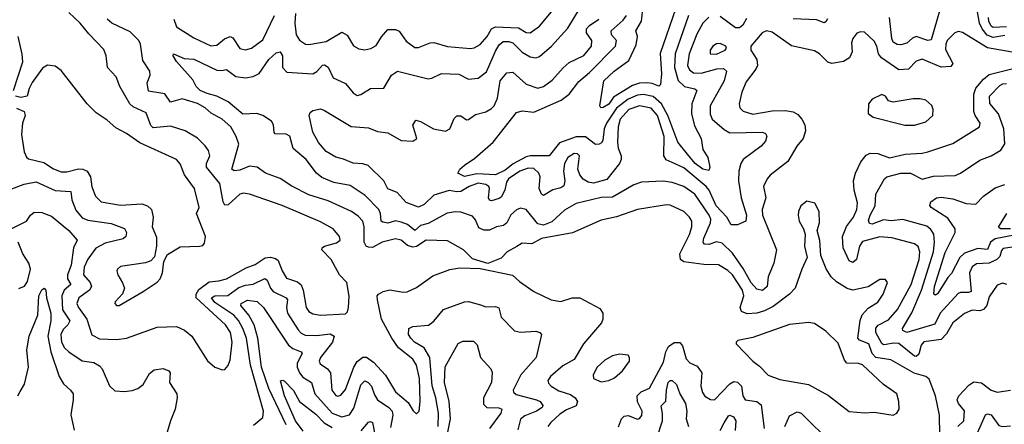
# Model space of a CAD drawing. Extents: x 1443846 to 1577407, y 839182 to 927291.
# Tile 390 of 535: x 1540990 to 1546113, y 885407 to 887513. Entities that reach past the tile are written whole.
import ezdxf

# ---------------------------------------------------------------- set-up
doc = ezdxf.new("R2010")
doc.units = 0

msp = doc.modelspace()

# ---------------------------------------------------------------- linework, layer by layer
at = {"layer": '0CON20XD'}
for points in [[(1546153.3, 887343.3), (1546025, 887366.5), (1545895, 887445.5), (1545875, 887451.1), (1545855, 887444.4), (1545816.2, 887405), (1545808.1, 887385), (1545807.3, 887357.3), (1545844.4, 887285), (1545835, 887270), (1545785, 887265.4), (1545685, 887306.8), (1545655, 887296.4), (1545614.1, 887255.9), (1545565, 887252.5), (1545474, 887314), (1545458.4, 887335), (1545450, 887375), (1545435, 887401.5), (1545385, 887448.1), (1545365, 887450), (1545345, 887442.5), (1545324.4, 887415), (1545317.9, 887392.1), (1545320.5, 887345), (1545306.9, 887315), (1545276.7, 887295), (1545215, 887284.3), (1545195, 887291.9), (1545151.5, 887335), (1545125, 887351.8), (1545006.2, 887376.2), (1544905, 887448.2), (1544875, 887455.6), (1544852.5, 887445), (1544793.8, 887375), (1544793.8, 887355), (1544825.3, 887305), (1544829.4, 887275), (1544820.9, 887255), (1544770.4, 887189.6), (1544746.5, 887135), (1544733.3, 887075), (1544737.1, 887055), (1544755, 887036.9), (1544805, 887021.8), (1544905, 887038.3), (1544975, 887039.7), (1545015, 887032.9), (1545039.4, 887019.4), (1545059.2, 886995), (1545074.6, 886965), (1545077.7, 886935), (1545066.5, 886895), (1545033.5, 886855), (1544986.9, 886775), (1544895, 886704.4), (1544878.9, 886685), (1544860, 886645), (1544872.7, 886585), (1544853.6, 886525), (1544855.3, 886495), (1544927.1, 886315), (1544913.6, 886245), (1544883.4, 886175), (1544879.1, 886125), (1544855, 886103.1), (1544825, 886110.6), (1544795, 886143.3), (1544755, 886218.4), (1544698, 886298), (1544645, 886349.3), (1544615, 886356.7), (1544575, 886343.2), (1544552.2, 886345), (1544546.2, 886355), (1544549, 886375), (1544584.8, 886455), (1544585.6, 886475), (1544577.2, 886495), (1544502, 886605), (1544445, 886645.3), (1544385, 886666.3), (1544338, 886672), (1544225, 886667.9), (1544185, 886652.7), (1544075, 886589.8), (1544015, 886588.1), (1543885, 886556), (1543825, 886521.5), (1543759, 886461), (1543715, 886444.1), (1543685, 886450.5), (1543625.6, 886525), (1543595, 886532.2), (1543575, 886523.3), (1543545, 886497.5), (1543524, 886456), (1543507.8, 886442.2), (1543470, 886435), (1543435, 886417.3), (1543405, 886417.2), (1543379.4, 886429.4), (1543361.8, 886471.8), (1543345, 886490.5), (1543285, 886510.4), (1543255, 886513.4), (1543213.2, 886506.8), (1543115, 886453), (1543075, 886441.7), (1543045, 886415.3), (1543007, 886447), (1542975, 886459.6), (1542944.8, 886465.2), (1542905, 886454.2), (1542879.2, 886459.2), (1542871.1, 886465), (1542867.5, 886505), (1542859.1, 886525), (1542788, 886598), (1542709.5, 886649.5), (1542625, 886666.2), (1542561.2, 886691.2), (1542534.4, 886714.4), (1542480, 886785), (1542412.7, 886842.7), (1542395, 886906), (1542376.4, 886916.4), (1542319.5, 886919.5), (1542314.2, 886925), (1542310.5, 886965), (1542300.5, 886985), (1542255.6, 887015), (1542224.4, 887024.4), (1542151.4, 887021.4), (1542074.9, 887084.9), (1542015.6, 887115.6), (1541965, 887128), (1541929.4, 887145), (1541908.6, 887165), (1541889.7, 887199.7), (1541805, 887295.6), (1541788.1, 887325), (1541790, 887335), (1541845, 887311.1), (1541895, 887308.1), (1542015, 887251.1), (1542042.3, 887247.7), (1542065, 887253.3), (1542115, 887217.1), (1542165, 887210), (1542205, 887217.7), (1542235, 887233.6), (1542285.4, 887305), (1542325, 887340.7), (1542345, 887345.5), (1542357.6, 887325), (1542357.1, 887265), (1542379.3, 887239.3), (1542515, 887231.9), (1542536.6, 887243.5), (1542565, 887276.4), (1542575, 887277.8), (1542595.4, 887265.4), (1542620.2, 887210.2), (1542685, 887180.5), (1542725, 887132), (1542745, 887118.8), (1542765, 887123.8), (1542815, 887155.6), (1542885, 887156), (1542925, 887224.2), (1542955.5, 887244.5), (1543114.5, 887205.5), (1543135, 887208.1), (1543185, 887232.3), (1543275, 887228.7), (1543325, 887202.7), (1543375, 887209.2), (1543419, 887241), (1543465, 887349.6), (1543485, 887381.3), (1543505, 887398.9), (1543535, 887399.1), (1543555, 887392.1), (1543604.1, 887344.1), (1543645, 887320.3), (1543675, 887313.8), (1543695, 887320.9), (1543756.5, 887375), (1543841.9, 887468.1), (1543905.2, 887574.8)], [(1542424.4, 887545), (1542420.5, 887495), (1542428.8, 887435), (1542445.7, 887405.7), (1542476, 887386), (1542495, 887383.8), (1542585, 887398.9), (1542665, 887448.9), (1542692.9, 887432.9), (1542726.7, 887376.7), (1542755, 887361.1), (1542785, 887356.8), (1542816.9, 887363.1), (1542845, 887378.2), (1542873.1, 887423.1), (1542905, 887462), (1542945, 887462.2), (1542965, 887453.8), (1543001.1, 887401.1), (1543045, 887367.5), (1543065, 887368.2), (1543125, 887391.8), (1543145, 887393.9), (1543215, 887372.7), (1543335, 887363.1), (1543355, 887366.2), (1543385, 887383.8), (1543422.4, 887425), (1543445, 887464.7), (1543465, 887476.1), (1543585, 887471.3), (1543625, 887447.1), (1543645, 887445.4), (1543695, 887478.8), (1543774, 887575)], [(1544419.4, 887620.6), (1544322.9, 887337.1), (1544328.8, 887231.2), (1544324.4, 887175), (1544315, 887166.7), (1544281.1, 887181.1), (1544254.4, 887184.4), (1544215, 887182.5), (1544178.9, 887171.1), (1544079.7, 887110.3), (1544055, 887073.1), (1544025, 887055.6), (1544013.3, 887055), (1544009.2, 887065), (1544030, 887195), (1544082.2, 887245), (1544159.2, 887300.8), (1544197.9, 887382.1), (1544203.8, 887425), (1544196, 887455), (1544225.1, 887504.9), (1544233.1, 887585)], [(1545779.7, 887570.3), (1545732, 887408), (1545715, 887403.9), (1545655, 887425.3), (1545635, 887417.3), (1545605, 887390.4), (1545575, 887381.6), (1545555, 887384.2), (1545535, 887396.4), (1545527.8, 887415), (1545515.3, 887525)], [(1546115, 887431.6), (1546055, 887419.9), (1546023.2, 887433.2), (1545998, 887465), (1545984, 887495), (1545963.2, 887613.2)], [(1540935, 886627.8), (1541012.4, 886657.6), (1541075, 886668.6), (1541175, 886623.9), (1541255, 886619.4), (1541261.8, 886575), (1541282, 886522), (1541315, 886482.4), (1541345, 886469.4), (1541465, 886451.4), (1541535, 886426.5), (1541546.2, 886405), (1541541.5, 886385), (1541527.4, 886372.6), (1541435, 886349.8), (1541386.1, 886323.9), (1541345, 886266), (1541324.7, 886224.7), (1541320.8, 886185), (1541356.9, 886145), (1541363.8, 886125), (1541352.3, 886105), (1541297.5, 886065), (1541287.6, 886035), (1541295.3, 886015), (1541338.2, 885955), (1541365, 885872.9), (1541405, 885852.7), (1541495, 885847.7), (1541545, 885855.6), (1541705, 885913.3), (1541805.3, 885915.3), (1541846.7, 885896.7), (1541885.4, 885865.4), (1541967.3, 885737.3), (1542005, 885704), (1542045, 885691.2), (1542057.3, 885692.7), (1542075, 885713.3), (1542085, 885742.5), (1542095.3, 885835), (1542085.8, 885885), (1542060.5, 885925), (1541907.4, 886065), (1541907.5, 886085), (1541921.8, 886108.2), (1541975, 886149.4), (1542025, 886153), (1542065, 886164.4), (1542168.9, 886221.1), (1542215, 886239.4), (1542267, 886273), (1542295, 886277.7), (1542320.8, 886270.8), (1542335, 886259.6), (1542355.3, 886205), (1542378.5, 886168.5), (1542435, 886148.1), (1542453.8, 886133.8), (1542464.8, 886105), (1542480.5, 886015), (1542495, 885994.3), (1542515, 885981.9), (1542555, 885975.5), (1542685, 885982), (1542695, 885992.5), (1542701.4, 886015), (1542703.8, 886073.8), (1542691.9, 886145), (1542653.1, 886185), (1542610, 886265), (1542562, 886315), (1542564, 886325), (1542576.2, 886335), (1542638.1, 886351.9), (1542657.1, 886365), (1542652.9, 886385), (1542620, 886425), (1542555, 886460.9), (1542355, 886546.6), (1542184.6, 886605.4), (1542155, 886610.4), (1542135, 886604.6), (1542075, 886549.6), (1542057.6, 886547.6), (1542049.2, 886565), (1542030.5, 886660.5), (1541961.6, 886745), (1541960.8, 886765), (1541979.2, 886805), (1541971.8, 886831.8), (1541955, 886855.8), (1541915, 886896.9), (1541851.2, 886935), (1541775, 886958.9), (1541685, 886950.3), (1541672.8, 886962.8), (1541648.1, 887028.1), (1541579.5, 887059.5), (1541562.9, 887075), (1541510, 887165), (1541491.1, 887215), (1541446.5, 887265), (1541440, 887325), (1541427.1, 887357.1), (1541349.4, 887439.4), (1541305, 887495.8), (1541245, 887550)], [(1541791.6, 887515), (1541805.4, 887475), (1541895, 887417.8), (1541985, 887376.2), (1542015, 887380.4), (1542055, 887412.8), (1542085, 887426.2), (1542099.1, 887419.1), (1542135, 887362.9), (1542165, 887356.8), (1542195, 887364), (1542255, 887407.8), (1542315.2, 887534.8)], [(1544575, 887526.7), (1544545, 887495.4), (1544512.8, 887437.2), (1544473.4, 887335), (1544465, 887274), (1544475, 887251.3), (1544495, 887236.2), (1544534.8, 887234.8), (1544617.1, 887257.1), (1544651.3, 887258.7), (1544668, 887245), (1544654.8, 887195), (1544583.1, 887065), (1544582, 887022), (1544592.5, 886995), (1544655, 886940.8), (1544684.8, 886924.8), (1544855, 886926.8), (1544870.4, 886920.4), (1544877.3, 886907.3), (1544869.8, 886880.2), (1544848.1, 886855), (1544753.6, 886785), (1544741.5, 886765), (1544731.1, 886725), (1544729.2, 886675), (1544744.6, 886585.4), (1544771.4, 886495), (1544768.4, 886465), (1544725.3, 886445.3), (1544691.4, 886445), (1544670, 886485), (1544613.8, 886545), (1544576.7, 886625), (1544561.4, 886645), (1544445, 886741.7), (1544385, 886770.2), (1544353.7, 886783.7), (1544341.3, 886805), (1544342.3, 886905), (1544308.9, 887015), (1544275, 887052.3), (1544215, 887064.5), (1544158.9, 887045), (1544114.5, 886995), (1544103.3, 886955), (1544100.4, 886875), (1544104, 886845), (1544118.7, 886805), (1544118.5, 886785), (1544110.8, 886765), (1544045, 886680.5), (1543975, 886662.4), (1543948.1, 886668.1), (1543922.4, 886682.4), (1543904.8, 886704.8), (1543894.7, 886735), (1543902.1, 886805), (1543892, 886815), (1543875, 886815.9), (1543842.2, 886795), (1543824.7, 886765), (1543819.4, 886725), (1543826.5, 886673.5), (1543820.8, 886649.1), (1543805, 886638.7), (1543763.3, 886626.7), (1543715, 886598.5), (1543705, 886604.4), (1543693.3, 886635), (1543697.4, 886695), (1543691.7, 886715), (1543665, 886737.6), (1543635, 886739.5), (1543591.2, 886725), (1543533.5, 886685), (1543522.7, 886667.3), (1543513.5, 886625), (1543495, 886588.8), (1543485, 886581.5), (1543445, 886570), (1543435, 886573.3), (1543429.3, 886585), (1543434.1, 886634.1), (1543430, 886645), (1543415.7, 886655.7), (1543375, 886662), (1543329.1, 886645), (1543285, 886618.8), (1543265, 886616.4), (1543225, 886624.8), (1543145, 886598.9), (1543095, 886550.4), (1543065, 886537.9), (1543001.1, 886561.1), (1542954.1, 886614.1), (1542905, 886632.1), (1542884.4, 886674.4), (1542803.4, 886753.4), (1542775, 886763.3), (1542725, 886766.4), (1542675, 886787.7), (1542635, 886796.7), (1542585, 886827.3), (1542545, 886873.6), (1542515, 886928.1), (1542496.2, 887015), (1542500.6, 887029.4), (1542515, 887039.6), (1542555, 887049.4), (1542575, 887040), (1542715, 886957.9), (1542805, 886949.6), (1542851.4, 886931.4), (1542905, 886924.7), (1542975, 886884.5), (1543035, 886881.4), (1543055.4, 886895), (1543035.8, 886964.2), (1543050.6, 886989.4), (1543075, 886983.5), (1543142.9, 886945), (1543205, 886932), (1543227.7, 886945), (1543250.9, 886999.1), (1543265, 887013.1), (1543285, 887011.9), (1543315, 886991.4), (1543325, 886992.9), (1543361.2, 887018.8), (1543415, 887033.8), (1543445, 887050), (1543458.9, 887065), (1543475, 887104), (1543490, 887195), (1543525, 887236.4), (1543555, 887239.5), (1543625, 887176.6), (1543686, 887156), (1543715, 887165.3), (1543761, 887199), (1543816.8, 887263.2), (1543849.4, 887290.6), (1543925, 887325.9), (1543965.2, 887374.8), (1543966.4, 887405), (1543938.9, 887445), (1543938.3, 887465), (1543955, 887483.4), (1544003.8, 887515)], [(1544469, 887535), (1544400.8, 887335), (1544397.3, 887265), (1544416.5, 887196.5), (1544449.6, 887165), (1544503.3, 887153.3), (1544513.3, 887145), (1544486.2, 887075), (1544485.3, 887025), (1544500.7, 886960.7), (1544535.9, 886895), (1544545, 886838), (1544570, 886795), (1544580.5, 886745), (1544575, 886728.1), (1544543.8, 886735), (1544505, 886763.9), (1544463.8, 886813.8), (1544414.8, 886874.8), (1544362.3, 887015), (1544329.3, 887075), (1544285, 887113.5), (1544235, 887124), (1544205, 887119.9), (1544155, 887099.9), (1544095, 887052.2), (1544042.9, 886975), (1544031, 886945), (1544023.1, 886885), (1544017.6, 886872.4), (1544005.4, 886864.6), (1543985, 886863.5), (1543933.4, 886903.4), (1543885, 886902.7), (1543798.8, 886871.2), (1543745, 886803.6), (1543646.2, 886803.8), (1543625, 886799), (1543556.7, 886763.3), (1543515, 886730.2), (1543465, 886705.8), (1543368.7, 886711.3), (1543305, 886696.2), (1543270, 886715), (1543280, 886735), (1543303.3, 886755), (1543357.4, 886792.6), (1543452.5, 886875), (1543575, 887030), (1543605, 887038.9), (1543665, 887032.4), (1543806.7, 887095), (1543849.1, 887125), (1543898.9, 887191.1), (1543955, 887238), (1544090.6, 887375), (1544094.7, 887405), (1544069.7, 887435), (1544067.5, 887455), (1544129.4, 887510.6), (1544146.5, 887535)], [(1544771.5, 887518.5), (1544752.2, 887485), (1544735, 887470.8), (1544715, 887470.5), (1544635, 887530.5)], [(1546125, 887475.1), (1546055, 887472.7), (1546045, 887478.9), (1546032.6, 887505), (1546030.9, 887525)], [(1545779.3, 885250.7), (1545775.5, 885455), (1545755.7, 885555.7), (1545721.7, 885641.7), (1545703.8, 885655), (1545643.2, 885673.2), (1545522.1, 885742.1), (1545444.1, 885754.1), (1545426.1, 885775), (1545407.8, 885825), (1545359.1, 885845), (1545350.3, 885855), (1545362.5, 885947.5), (1545373.2, 885976.8), (1545405, 886010.9), (1545455, 886042.9), (1545482.9, 886085), (1545505.8, 886145), (1545495, 886161.2), (1545465, 886160), (1545405, 886122.5), (1545325, 886104.4), (1545295, 886113.5), (1545239.3, 886149.3), (1545212.2, 886175), (1545185.9, 886215.9), (1545158.5, 886285), (1545153, 886363), (1545140, 886415), (1545150.6, 886455), (1545149.5, 886515), (1545127.5, 886557.5), (1545085, 886568), (1545054.2, 886545), (1545041.4, 886515), (1545040, 886495), (1545045.8, 886465), (1545068, 886425), (1545076.7, 886395), (1545072.9, 886335), (1545087.1, 886275), (1545058.9, 886215), (1545024, 886115), (1544995.5, 886084.5), (1544909.4, 886020.6), (1544865, 885997.4), (1544825.1, 885984.9), (1544775, 885981.6), (1544745, 885994.6), (1544738.7, 886015), (1544747.8, 886042.2), (1544757.1, 886075), (1544751.1, 886105), (1544698.6, 886185), (1544675, 886207.9), (1544625, 886236.5), (1544548.9, 886238.9), (1544445, 886253.3), (1544427.9, 886265), (1544424.3, 886295), (1544475, 886395.7), (1544486.8, 886435), (1544486.7, 886465), (1544475.7, 886485.7), (1544445, 886513.8), (1544375, 886548.2), (1544355, 886549.6), (1544205, 886524.6), (1544095, 886486.9), (1544015, 886470.4), (1543866.5, 886403.5), (1543705, 886374.6), (1543655, 886346.4), (1543605, 886350), (1543577.1, 886332.9), (1543526, 886304), (1543495, 886271.4), (1543425, 886244.5), (1543345, 886268.8), (1543298.8, 886315), (1543215, 886361.1), (1543105, 886365.4), (1543055, 886333), (1543035, 886329.6), (1543008.4, 886338.4), (1542975, 886365.3), (1542945, 886372.9), (1542875, 886354.7), (1542825, 886327.9), (1542805, 886329), (1542792.2, 886335), (1542782.3, 886355), (1542781.4, 886435), (1542775, 886464.3), (1542751.1, 886491.1), (1542716.7, 886515), (1542595, 886570.3), (1542495, 886601.2), (1542405, 886646.9), (1542345, 886686.2), (1542269.2, 886715), (1542225, 886745.6), (1542185, 886750.4), (1542135, 886730.4), (1542106.4, 886726.4), (1542093.3, 886735), (1542130, 886865), (1542116.9, 886905), (1542088.2, 886955), (1542043.8, 886995), (1541986.2, 887026.2), (1541955, 887054.7), (1541915, 887077.6), (1541835, 887100.4), (1541775, 887084.5), (1541745, 887127.5), (1541660.6, 887140.6), (1541653.4, 887185), (1541668.7, 887225), (1541667.5, 887245), (1541630.9, 887300.9), (1541618.2, 887385), (1541608.9, 887405), (1541565, 887450), (1541468.5, 887495), (1541444.6, 887515)], [(1545192.6, 887517.4), (1545185, 887501.4), (1545175, 887496.5), (1545135, 887511.9), (1545015, 887518.2)], [(1540957.1, 887145), (1541005.7, 887294.3), (1541003, 887333), (1540981.2, 887425)], [(1544615, 887333.3), (1544660.8, 887355), (1544667.1, 887365), (1544664, 887375), (1544635, 887389.5), (1544615, 887387.3), (1544595.7, 887375), (1544582.5, 887355), (1544582.5, 887335), (1544615, 887333.3)], [(1540972.6, 887052.6), (1541012.2, 887035), (1541018.2, 887015), (1541004.1, 886975), (1540999.7, 886915), (1541012.1, 886825), (1541025, 886797.5), (1541035, 886789.4), (1541115, 886770.4), (1541165, 886736.2), (1541205, 886720.8), (1541235, 886721.8), (1541295, 886737.3), (1541318.8, 886735), (1541340, 886725), (1541358.5, 886695), (1541365, 886643.3), (1541384.4, 886595), (1541414.2, 886564.2), (1541515, 886547.7), (1541625, 886553.8), (1541654, 886545), (1541675.4, 886525.4), (1541683.5, 886485), (1541678.1, 886435), (1541701.2, 886381.2), (1541702, 886335), (1541691.2, 886278.8), (1541671.7, 886258.3), (1541645, 886247.1), (1541515, 886228.1), (1541498, 886215), (1541495.8, 886205), (1541500, 886185), (1541525, 886143.8), (1541534.3, 886115), (1541524.4, 886085.6), (1541486.2, 886045), (1541484, 886035), (1541493.3, 886025), (1541506.7, 886025), (1541632, 886098), (1541705, 886147.5), (1541720.8, 886165), (1541732.5, 886195), (1541739.4, 886255), (1541758.9, 886291.1), (1541825, 886331.1), (1541926, 886334), (1541942.5, 886337.5), (1541950.7, 886349.3), (1541956.7, 886385), (1541908.8, 886505), (1541923.3, 886535), (1541899.5, 886635), (1541846.7, 886705), (1541825, 886762.5), (1541804.7, 886784.7), (1541615, 886872.1), (1541545, 886920.4), (1541489.9, 886949.9), (1541445, 886990), (1541387.9, 887027.9), (1541340, 887075), (1541205, 887248), (1541175, 887270.8), (1541135, 887276), (1541108.8, 887261.2), (1541054.2, 887185.8), (1541038.8, 887155), (1541028.8, 887115), (1540995, 887107.7), (1540967.5, 887115)], [(1546125.4, 886135.4), (1546105, 886141.1), (1546075, 886131.2), (1546035, 886070.8), (1546021.8, 886025), (1546005, 886004.5), (1545985, 885997.5), (1545945, 886000.9), (1545906.4, 885983.6), (1545845.5, 885935), (1545812.4, 885877.6), (1545785, 885848.8), (1545694.1, 885835.9), (1545680.4, 885819.6), (1545668, 885772), (1545655, 885760), (1545645, 885762.5), (1545565, 885827.5), (1545535, 885829.8), (1545498.4, 885821.6), (1545485, 885820.3), (1545475, 885828.2), (1545445.3, 885885), (1545445, 885907.5), (1545456.9, 885923.1), (1545509.8, 885950.2), (1545557.5, 886005), (1545628.8, 886135), (1545670.4, 886265), (1545674.2, 886305), (1545665, 886332.2), (1545645, 886347.2), (1545528, 886378), (1545465, 886383.3), (1545375, 886358.2), (1545360.2, 886335), (1545344.6, 886265), (1545325, 886250), (1545305, 886257.5), (1545275.3, 886325), (1545271.4, 886385), (1545292.6, 886437.4), (1545328.1, 886485), (1545344.8, 886525), (1545349.3, 886559.3), (1545331.3, 886625), (1545328.1, 886675), (1545338.2, 886715), (1545367.1, 886772.9), (1545395, 886807.9), (1545415, 886818.6), (1545455, 886815.8), (1545515, 886794.3), (1545596.8, 886813.2), (1545685, 886818.2), (1545715, 886825.4), (1545845, 886868.9), (1545984.2, 886955), (1545988.1, 886975), (1545960.7, 887015), (1545954.3, 887035), (1545955.2, 887125), (1545964.1, 887155.9), (1546005, 887203.6), (1546035, 887228.5), (1546180, 887265)], [(1546215, 886336.9), (1546107.4, 886322.6), (1546098, 886312), (1546090, 886280), (1546073.3, 886265), (1546035, 886246), (1545967.8, 886242.3), (1545945, 886227.1), (1545932.4, 886195), (1545941.2, 886098.8), (1545927.5, 886092.5), (1545885, 886093.8), (1545872.7, 886087.3), (1545778.7, 885985), (1545752.3, 885927.7), (1545605, 885885.3), (1545585.5, 885895), (1545583.9, 885905), (1545632.6, 885987.4), (1545682.7, 886105), (1545744.5, 886304.5), (1545750.2, 886355), (1545745.9, 886395.9), (1545731.4, 886421.4), (1545709, 886439), (1545585, 886473), (1545525, 886466.7), (1545485, 886471.7), (1545425, 886448), (1545411.5, 886451.5), (1545407.1, 886467.1), (1545415, 886495.5), (1545441.2, 886545), (1545444.6, 886605.4), (1545490, 886685), (1545502, 886695), (1545575, 886713.6), (1545625, 886713.9), (1545685, 886683.8), (1545745, 886698.1), (1545857.5, 886702.5), (1545885.3, 886714.7), (1545985, 886781.1), (1546045, 886803.6), (1546095, 886834.5), (1546115, 886866.7), (1546110.4, 886945), (1546083.2, 887023.2), (1546037.6, 887077.6), (1546035.6, 887115), (1546089.5, 887170.5), (1546105, 887179.6), (1546125, 887181.5)], [(1545595, 886963.3), (1545645, 886963.6), (1545705, 886981.9), (1545740.8, 887015), (1545742, 887045), (1545735.9, 887065.9), (1545704.2, 887094.2), (1545675, 887101.4), (1545638.8, 887101.2), (1545535, 887083.2), (1545511.2, 887091.2), (1545494.2, 887115), (1545475, 887123.1), (1545425, 887098.8), (1545406.2, 887075), (1545403.8, 887025), (1545430, 887005), (1545595, 886963.3)], [(1545818.7, 886171.3), (1545765, 886086.7), (1545755, 886080), (1545746.2, 886085), (1545750, 886125), (1545805, 886301.5), (1545857.9, 886405), (1545858, 886425), (1545819.5, 886479.5), (1545732.5, 886535), (1545725.7, 886545.7), (1545730, 886565), (1545760.8, 886585), (1545785, 886588.8), (1545845, 886580.8), (1545915, 886557.1), (1545965, 886553.1), (1546005, 886594.5), (1546065, 886637.1), (1546115, 886654.7)], [(1540928, 886415), (1541025.4, 886464.6), (1541045.6, 886495), (1541065, 886510.9), (1541105, 886509.6), (1541155, 886490), (1541245, 886415.4), (1541289.4, 886365), (1541268.8, 886325), (1541258, 886235), (1541238.8, 886185), (1541239, 886165), (1541255.8, 886135), (1541221.2, 886105), (1541209.3, 886075), (1541212.3, 886002.3), (1541250.8, 885945), (1541240.7, 885925), (1541215, 885900), (1541203.7, 885875), (1541207.4, 885835), (1541222.9, 885805), (1541245, 885783.8), (1541315, 885737.9), (1541375, 885727.9), (1541405, 885711.1), (1541418.2, 885695), (1541457.2, 885607.2), (1541485, 885580.8), (1541535, 885577.8), (1541575, 885582.7), (1541605, 885593.8), (1541632.5, 885615), (1541665, 885671.1), (1541689.2, 885690.8), (1541736.8, 885696.8), (1541766.2, 885685), (1541772, 885675), (1541768.7, 885625), (1541806.5, 885565), (1541808.9, 885545), (1541798.9, 885485), (1541774.4, 885425), (1541736.7, 885295)], [(1546145.4, 886425), (1546092.5, 886425), (1546082.9, 886432.9), (1546126.6, 886503.4)], [(1546165, 886391.9), (1546065, 886371.9), (1546041.2, 886355), (1546025, 886316), (1545975, 886322.2), (1545905, 886297.6), (1545882, 886275), (1545837.5, 886192.5), (1545818.7, 886171.3)], [(1540985, 886114.4), (1541013.9, 886126.1), (1541030.4, 886149.6), (1541046.6, 886215), (1541037, 886245), (1541005.3, 886295), (1540982.5, 886355)], [(1542207, 885403), (1542255, 885442), (1542259.1, 885475), (1542191.4, 885715), (1542169.3, 885855), (1542151, 885905), (1542127.5, 885947.5), (1542104.2, 885974.2), (1542005, 886041.2), (1541988.2, 886065), (1542004.5, 886075.5), (1542072, 886078), (1542130.6, 886119.4), (1542165, 886131.2), (1542205, 886136.1), (1542265, 886166.6), (1542277, 886157), (1542293.9, 886115), (1542308.2, 886098.1), (1542376.8, 886065), (1542382.4, 886055), (1542377.8, 886015), (1542383.9, 885985), (1542438.8, 885898.8), (1542455, 885880.8), (1542475, 885870.9), (1542535, 885870), (1542605, 885878.3), (1542626.4, 885866.4), (1542617.3, 885835), (1542554.7, 885755), (1542547.5, 885735), (1542552.4, 885722.4), (1542591.8, 885695), (1542606.5, 885675), (1542614.1, 885585), (1542635, 885557.7), (1542645, 885554), (1542661.2, 885558.8), (1542685, 885587.5), (1542727.5, 885705), (1542745, 885734.7), (1542775, 885756.7), (1542795, 885756.4), (1542830.6, 885730.6), (1542892.3, 885662.3), (1542945, 885576.2), (1543010.3, 885520.2), (1543036.6, 885476.6), (1543055, 885461.2), (1543068.1, 885475), (1543073.9, 885526.1), (1543069.8, 885645), (1543054.8, 885714.8), (1543035, 885746.6), (1542960.3, 885805), (1542925.4, 885855.4), (1542872.5, 885955), (1542850.8, 886055), (1542850, 886075), (1542855.8, 886085), (1542880.9, 886099.1), (1542915, 886107.3), (1542985, 886094.2), (1543005, 886097.1), (1543055, 886118.6), (1543140, 886180), (1543227.5, 886212.5), (1543279.4, 886220.6), (1543385, 886218.8), (1543553.1, 886183.1), (1543589.7, 886149.7), (1543665, 886098.6), (1543755, 886055.7), (1543805, 886046.9), (1543865, 886064.6), (1543905, 886064.5), (1544008.9, 886008.9), (1544023.1, 885985), (1544023.3, 885955), (1544016.7, 885935), (1543924.1, 885825.9), (1543875, 885744.4), (1543815, 885711.5), (1543751.4, 885655), (1543737.1, 885635), (1543740.6, 885620.6), (1543755.6, 885605), (1543795, 885582), (1543855, 885561.7), (1543879.2, 885545), (1543892.5, 885525), (1543885, 885502.9), (1543835, 885482), (1543800.2, 885459.8), (1543753.2, 885416.8), (1543738.5, 885395)], [(1540979.3, 885555), (1540991.8, 885578.2), (1541014.2, 885615.8), (1541036.2, 885705), (1541026.8, 885795), (1541039.6, 885865), (1541083.3, 885975), (1541090, 886075), (1541105, 886106.9), (1541116.4, 886116.4), (1541125.9, 886105.9), (1541128.4, 886065), (1541152.2, 885985), (1541152.4, 885945), (1541135.9, 885865), (1541151.6, 885785), (1541195.3, 885655), (1541218.2, 885618.2), (1541254.6, 885584.6), (1541267.1, 885565), (1541268.1, 885535), (1541255.5, 885455.5), (1541272.8, 885377.2)], [(1542376.8, 885405), (1542286.6, 885593.4), (1542248.6, 885705), (1542229, 885855), (1542208.9, 885925), (1542182.7, 885975), (1542140.4, 886025), (1542142.9, 886035), (1542175, 886053.4), (1542225.5, 886045.5), (1542258.8, 886015), (1542389, 885819), (1542411.2, 885801.2), (1542454.6, 885784.6), (1542459.1, 885775), (1542433.8, 885725), (1542434.2, 885705), (1542445.5, 885675.5), (1542463, 885653), (1542508.2, 885625), (1542525.8, 885565), (1542615, 885464.4), (1542665, 885446), (1542705, 885456), (1542728.2, 885491.8), (1542765, 885612.7), (1542785, 885633.8), (1542803.5, 885625), (1542820.3, 885605), (1542835, 885560.5), (1542851.6, 885535), (1542910.3, 885495), (1542927.9, 885475), (1542930.5, 885455), (1542919.5, 885389.5)], [(1543167, 885395), (1543169.2, 885465), (1543155.2, 885545), (1543136.5, 885606.5), (1543123.9, 885755), (1543094.2, 885804.2), (1543044.7, 885835), (1543024.7, 885855), (1543013.1, 885875), (1543014.2, 885905), (1543035, 885916.4), (1543117.2, 885922.8), (1543145, 885944.5), (1543195, 886004.5), (1543305, 886044.5), (1543325, 886045.5), (1543388, 886028), (1543415, 886018.8), (1543465, 886020), (1543482.9, 886012.9), (1543495.6, 885965), (1543565, 885893.2), (1543595, 885887.1), (1543675, 885890.9), (1543696.7, 885885), (1543704, 885875), (1543677.1, 885755), (1543598, 885665), (1543557.9, 885585), (1543559.5, 885575), (1543572.6, 885562.6), (1543678.1, 885535), (1543697.5, 885525), (1543712.5, 885505), (1543709.1, 885495), (1543679.6, 885475), (1543618.6, 885451.4), (1543595.6, 885434.4), (1543581.5, 885378.5)], [(1545535, 885453.8), (1545554.3, 885465), (1545566.5, 885485), (1545564.4, 885525.6), (1545553.5, 885565), (1545484.4, 885615), (1545375, 885717.2), (1545355, 885723.3), (1545293.1, 885725), (1545281.4, 885741.4), (1545248.5, 885828.5), (1545185, 885892.5), (1545125, 885931.5), (1545095, 885937.3), (1544995, 885927.3), (1544805, 885859.5), (1544726.7, 885843.3), (1544717.5, 885835), (1544717.5, 885825), (1544804, 885735), (1544840, 885710), (1544885, 885662.3), (1544945, 885640.9), (1545093.6, 885613.6), (1545197.7, 885557.7), (1545305, 885473.7), (1545385, 885467.3), (1545435, 885470.4), (1545535, 885453.8)], [(1543206.1, 885305), (1543230.7, 885435), (1543224.4, 885525), (1543200.2, 885625), (1543204.1, 885705.9), (1543271.7, 885828.3), (1543295, 885840), (1543350.3, 885840.3), (1543369.8, 885819.8), (1543388, 885755), (1543441.2, 885695), (1543447.3, 885677.3), (1543445.4, 885625), (1543403.8, 885545), (1543402.2, 885512.2), (1543420, 885495), (1543482, 885492), (1543498.9, 885485), (1543494, 885465), (1543435, 885384.5)], [(1544105, 885394), (1544120.5, 885435), (1544135, 885449.5), (1544155, 885452.1), (1544205, 885434.4), (1544215, 885437.5), (1544227.4, 885452.6), (1544228.9, 885475), (1544203.9, 885523.9), (1544201.9, 885555), (1544223.2, 885576.8), (1544266.2, 885595), (1544339, 885731), (1544351.9, 885785), (1544365, 885811.5), (1544395, 885833.3), (1544425, 885832.2), (1544438.7, 885815), (1544457.4, 885747.4), (1544476.4, 885726.4), (1544515, 885709.2), (1544539.7, 885675), (1544533.2, 885605), (1544542.6, 885572.6), (1544555, 885554.3), (1544585, 885535.6), (1544605, 885534.5), (1544685, 885617.9), (1544705, 885630.5), (1544725, 885626.7), (1544744.7, 885604.7), (1544751.8, 885555), (1544764.4, 885535), (1544825, 885526), (1544847.6, 885507.6), (1544864.2, 885385)], [(1544015, 885627.5), (1544055, 885634.5), (1544085, 885648.1), (1544126.9, 885685), (1544162, 885735), (1544163.3, 885755), (1544155, 885767.5), (1544111.2, 885771.2), (1544075, 885763.6), (1544035, 885741.5), (1543995, 885704.5), (1543973.5, 885665), (1543976, 885645), (1544015, 885627.5)], [(1542465, 885371.6), (1542424.2, 885425), (1542367.9, 885555), (1542347.5, 885632.5), (1542355, 885637.5), (1542365, 885634), (1542415, 885583.3), (1542445.3, 885525), (1542529.8, 885459.8), (1542574.5, 885414.5), (1542615, 885389.8)], [(1544305.8, 885335), (1544333.7, 885425), (1544335, 885463.8), (1544327.6, 885502.4), (1544352.6, 885527.4), (1544354.6, 885585.4), (1544364, 885625), (1544375, 885635.3), (1544385, 885635.4), (1544407.5, 885615), (1544425.2, 885565.2), (1544454.8, 885515), (1544460.7, 885475), (1544457, 885435), (1544469.2, 885395)], [(1545870.9, 885395), (1545902, 885425), (1545905, 885477.5), (1545874.7, 885515), (1545867.5, 885535), (1545877.1, 885555), (1545929, 885611), (1545955, 885627.9), (1545995, 885622.3), (1546044.4, 885584.4), (1546075, 885573.4), (1546145.3, 885585.3)], [(1544970.9, 885395), (1544995, 885451.1), (1545035, 885471.2), (1545056.7, 885465), (1545218, 885305)], [(1542766.7, 885373.3), (1542805, 885418.9), (1542815, 885422.2), (1542825, 885415.7), (1542839.6, 885345)], [(1544635.2, 885375), (1544654.7, 885415), (1544678.5, 885451.5), (1544685, 885454.5), (1544704.4, 885445), (1544715.4, 885425), (1544711.7, 885375)], [(1546134.3, 884775), (1546075, 884878.4), (1546025, 884932.1), (1545975, 884955.7), (1545891.4, 884965), (1545865.7, 884985), (1545872.9, 885005), (1545937.2, 885065), (1545952.1, 885087.9), (1545955.4, 885114.6), (1545944, 885296), (1546015, 885456.9), (1546025, 885461.9), (1546045, 885455.6), (1546085, 885401.2), (1546105, 885394.8), (1546145, 885398.9)]]:
    msp.add_lwpolyline(points, dxfattribs=at)

doc.saveas('drawing.dxf')
